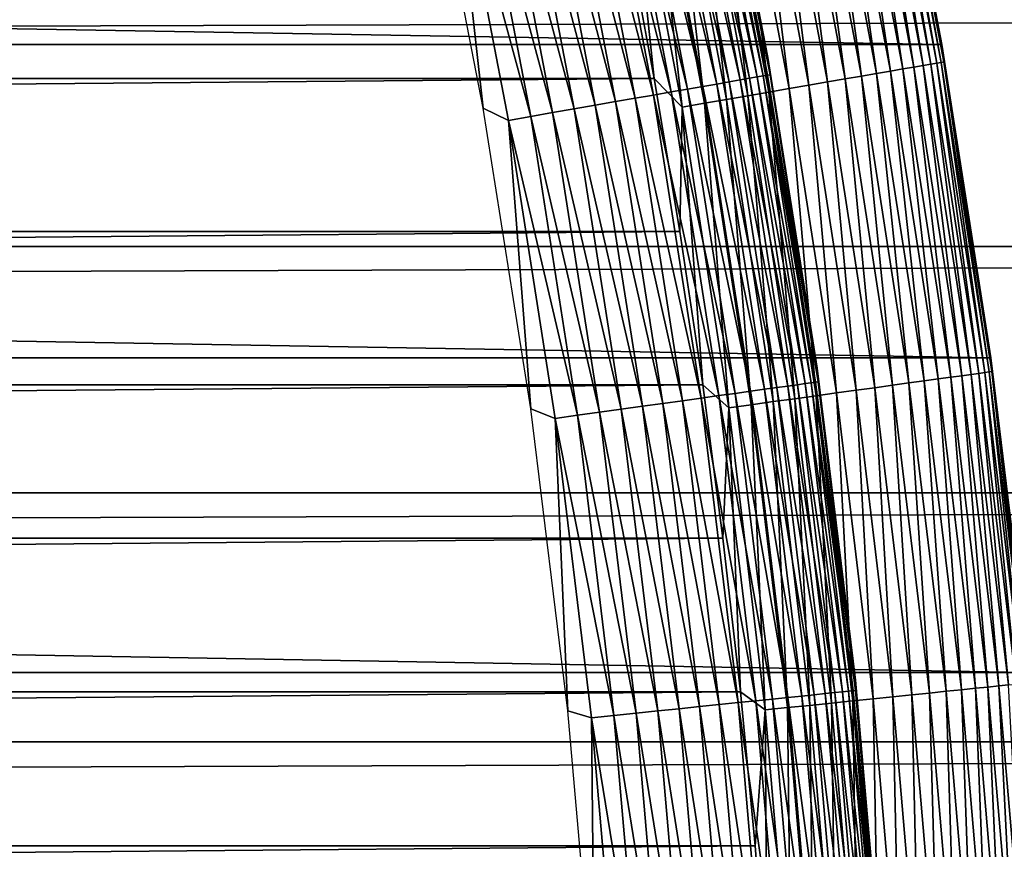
# Model space of a CAD drawing. Header units: millimetres. Extents: x -161 to 161, y -94 to 1149.
# Tile 510 of 656: x 103.09 to 106.49, y -54.88 to -52.01. Entities that reach past the tile are written whole.
import ezdxf

# ---------------------------------------------------------------- set-up
doc = ezdxf.new("R2010")
doc.units = ezdxf.units.MM
doc.header["$LTSCALE"] = 81.481481
for name, color, linetype in [('371', 7, 'CONTINUOUS'), ('376', 7, 'CONTINUOUS'), ('425', 7, 'CONTINUOUS'), ('426', 7, 'CONTINUOUS'), ('427', 7, 'CONTINUOUS'), ('429', 7, 'CONTINUOUS'), ('430', 7, 'CONTINUOUS')]:
    doc.layers.add(name, color=color, linetype=linetype)

msp = doc.modelspace()

# ---------------------------------------------------------------- linework, layer by layer
at = {"layer": '371', "color": 7, "linetype": 'CONTINUOUS', "true_color": 0xffe664}
for points in [[(-129, -51.947, 22.3582), (-129, -52.7946, 22.5541), (129, -51.947, 22.3582), (-129, -51.947, 22.3582)], [(129, -51.947, 22.3582), (-129, -52.7946, 22.5541), (129, -52.7946, 22.5541), (129, -51.947, 22.3582)], [(-129, -52.7946, 22.5541), (-129, -53.6464, 22.7169), (129, -52.7946, 22.5541), (-129, -52.7946, 22.5541)], [(129, -52.7946, 22.5541), (-129, -53.6464, 22.7169), (129, -53.6464, 22.7169), (129, -52.7946, 22.5541)], [(-129, -53.6464, 22.7169), (-129, -54.5077, 22.8478), (129, -53.6464, 22.7169), (-129, -53.6464, 22.7169)], [(129, -53.6464, 22.7169), (-129, -54.5077, 22.8478), (129, -54.5077, 22.8478), (129, -53.6464, 22.7169)], [(-129, -54.5077, 22.8478), (-129, -55.3756, 22.9464), (129, -54.5077, 22.8478), (-129, -54.5077, 22.8478)], [(129, -54.5077, 22.8478), (-129, -55.3756, 22.9464), (129, -55.3756, 22.9464), (129, -54.5077, 22.8478)]]:
    msp.add_3dface(points, dxfattribs=at)
at = {"layer": '376', "color": 7, "linetype": 'CONTINUOUS', "true_color": 0xffe664}
for points in [[(-129, -46.6303, -30.7096), (129, -46.6303, -30.7096), (-129, -68.4697, -30.7096), (-129, -46.6303, -30.7096)], [(-129, -68.4697, -30.7096), (129, -46.6303, -30.7096), (129, -68.4697, -30.7096), (-129, -68.4697, -30.7096)]]:
    msp.add_3dface(points, dxfattribs=at)
at = {"layer": '425', "linetype": 'CONTINUOUS'}
for points in [[(44.8148, -51.6851, -46.2096), (44.7168, -52.2133, -46.2096), (105.1852, -51.6851, -46.2096), (44.8148, -51.6851, -46.2096)], [(105.1852, -51.6851, -46.2096), (44.7168, -52.2133, -46.2096), (105.2832, -52.2133, -46.2096), (105.1852, -51.6851, -46.2096)], [(44.7168, -52.2133, -46.2096), (44.6282, -52.7426, -46.2096), (105.2832, -52.2133, -46.2096), (44.7168, -52.2133, -46.2096)], [(105.2832, -52.2133, -46.2096), (44.6282, -52.7426, -46.2096), (105.3718, -52.7426, -46.2096), (105.2832, -52.2133, -46.2096)], [(44.6282, -52.7426, -46.2096), (44.549, -53.2724, -46.2096), (105.3718, -52.7426, -46.2096), (44.6282, -52.7426, -46.2096)], [(105.3718, -52.7426, -46.2096), (44.549, -53.2724, -46.2096), (105.451, -53.2725, -46.2096), (105.3718, -52.7426, -46.2096)], [(44.549, -53.2724, -46.2096), (44.4792, -53.8028, -46.2096), (105.451, -53.2725, -46.2096), (44.549, -53.2724, -46.2096)], [(105.451, -53.2725, -46.2096), (44.4792, -53.8028, -46.2096), (105.5208, -53.8028, -46.2096), (105.451, -53.2725, -46.2096)], [(44.4792, -53.8028, -46.2096), (44.4186, -54.3344, -46.2096), (105.5208, -53.8028, -46.2096), (44.4792, -53.8028, -46.2096)], [(105.5208, -53.8028, -46.2096), (44.4186, -54.3344, -46.2096), (105.5814, -54.3344, -46.2096), (105.5208, -53.8028, -46.2096)], [(44.4186, -54.3344, -46.2096), (44.3674, -54.8672, -46.2096), (105.5814, -54.3344, -46.2096), (44.4186, -54.3344, -46.2096)], [(105.5814, -54.3344, -46.2096), (44.3674, -54.8672, -46.2096), (105.6326, -54.8672, -46.2096), (105.5814, -54.3344, -46.2096)], [(44.3674, -54.8672, -46.2096), (44.3254, -55.4013, -46.2096), (105.6326, -54.8672, -46.2096), (44.3674, -54.8672, -46.2096)], [(105.6326, -54.8672, -46.2096), (44.3254, -55.4013, -46.2096), (105.6746, -55.4013, -46.2096), (105.6326, -54.8672, -46.2096)]]:
    msp.add_3dface(points, dxfattribs=at)
at = {"layer": '426', "linetype": 'CONTINUOUS'}
for points in [[(43.9286, -51.0207, -66.2096), (106.278, -52.0962, -66.2096), (43.722, -52.0962, -66.2096), (43.9286, -51.0207, -66.2096)], [(106.0714, -51.0207, -66.2096), (106.278, -52.0962, -66.2096), (43.9286, -51.0207, -66.2096), (106.0714, -51.0207, -66.2096)], [(43.722, -52.0962, -66.2096), (106.4477, -53.1797, -66.2096), (43.5523, -53.1797, -66.2096), (43.722, -52.0962, -66.2096)], [(106.278, -52.0962, -66.2096), (106.4477, -53.1797, -66.2096), (43.722, -52.0962, -66.2096), (106.278, -52.0962, -66.2096)], [(43.5523, -53.1797, -66.2096), (106.5799, -54.2678, -66.2096), (43.4201, -54.2678, -66.2096), (43.5523, -53.1797, -66.2096)], [(106.4477, -53.1797, -66.2096), (106.5799, -54.2678, -66.2096), (43.5523, -53.1797, -66.2096), (106.4477, -53.1797, -66.2096)], [(43.4201, -54.2678, -66.2096), (106.6742, -55.3582, -66.2096), (43.3258, -55.3582, -66.2096), (43.4201, -54.2678, -66.2096)], [(106.5799, -54.2678, -66.2096), (106.6742, -55.3582, -66.2096), (43.4201, -54.2678, -66.2096), (106.5799, -54.2678, -66.2096)]]:
    msp.add_3dface(points, dxfattribs=at)
at = {"layer": '427', "linetype": 'CONTINUOUS'}
for points in [[(106.2782, -52.0966, -47.2096), (106.0714, -51.0207, -66.2096), (106.0713, -51.0203, -47.2096), (106.2782, -52.0966, -47.2096)], [(106.278, -52.0962, -66.2096), (106.0714, -51.0207, -66.2096), (106.2782, -52.0966, -47.2096), (106.278, -52.0962, -66.2096)], [(106.4477, -53.1797, -66.2096), (106.278, -52.0962, -66.2096), (106.4478, -53.1795, -47.2096), (106.4477, -53.1797, -66.2096)], [(106.4478, -53.1795, -47.2096), (106.278, -52.0962, -66.2096), (106.2782, -52.0966, -47.2096), (106.4478, -53.1795, -47.2096)], [(106.5799, -54.2676, -47.2096), (106.4477, -53.1797, -66.2096), (106.4478, -53.1795, -47.2096), (106.5799, -54.2676, -47.2096)], [(106.5799, -54.2678, -66.2096), (106.4477, -53.1797, -66.2096), (106.5799, -54.2676, -47.2096), (106.5799, -54.2678, -66.2096)]]:
    msp.add_3dface(points, dxfattribs=at)
at = {"layer": '429', "linetype": 'CONTINUOUS'}
for points in [[(106.2782, -52.0966, -47.2096), (106.0713, -51.0203, -47.2096), (106.083, -51.0909, -47.1325), (106.2782, -52.0966, -47.2096)], [(105.9421, -51.1202, -46.6879), (106.1436, -52.1803, -46.6879), (105.9797, -51.1124, -46.7565), (105.9421, -51.1202, -46.6879)], [(105.9797, -51.1124, -46.7565), (106.1814, -52.1738, -46.7565), (106.0118, -51.1057, -46.8279), (105.9797, -51.1124, -46.7565)], [(105.9797, -51.1124, -46.7565), (106.1436, -52.1803, -46.6879), (106.1814, -52.1738, -46.7565), (105.9797, -51.1124, -46.7565)], [(106.0118, -51.1057, -46.8279), (106.2137, -52.1682, -46.8279), (106.0384, -51.1002, -46.9017), (106.0118, -51.1057, -46.8279)], [(106.0118, -51.1057, -46.8279), (106.1814, -52.1738, -46.7565), (106.2137, -52.1682, -46.8279), (106.0118, -51.1057, -46.8279)], [(106.0384, -51.1002, -46.9017), (106.2405, -52.1636, -46.9017), (106.0592, -51.0958, -46.9773), (106.0384, -51.1002, -46.9017)], [(106.0384, -51.1002, -46.9017), (106.2137, -52.1682, -46.8279), (106.2405, -52.1636, -46.9017), (106.0384, -51.1002, -46.9017)], [(106.0592, -51.0958, -46.9773), (106.2614, -52.16, -46.9773), (106.0741, -51.0927, -47.0544), (106.0592, -51.0958, -46.9773)], [(106.0592, -51.0958, -46.9773), (106.2405, -52.1636, -46.9017), (106.2614, -52.16, -46.9773), (106.0592, -51.0958, -46.9773)], [(106.0741, -51.0927, -47.0544), (106.2764, -52.1574, -47.0544), (106.083, -51.0909, -47.1325), (106.0741, -51.0927, -47.0544)], [(106.0741, -51.0927, -47.0544), (106.2614, -52.16, -46.9773), (106.2764, -52.1574, -47.0544), (106.0741, -51.0927, -47.0544)], [(106.2782, -52.0966, -47.2096), (106.083, -51.0909, -47.1325), (106.2854, -52.1559, -47.1325), (106.2782, -52.0966, -47.2096)], [(106.083, -51.0909, -47.1325), (106.2764, -52.1574, -47.0544), (106.2854, -52.1559, -47.1325), (106.083, -51.0909, -47.1325)], [(105.7432, -51.1615, -46.4496), (105.9434, -52.2148, -46.4496), (105.7996, -51.1498, -46.5029), (105.7432, -51.1615, -46.4496)], [(105.7996, -51.1498, -46.5029), (106.0002, -52.205, -46.5029), (105.8518, -51.1389, -46.5607), (105.7996, -51.1498, -46.5029)], [(105.7996, -51.1498, -46.5029), (105.9434, -52.2148, -46.4496), (106.0002, -52.205, -46.5029), (105.7996, -51.1498, -46.5029)], [(105.8518, -51.1389, -46.5607), (106.0527, -52.196, -46.5607), (105.8994, -51.129, -46.6225), (105.8518, -51.1389, -46.5607)], [(105.8518, -51.1389, -46.5607), (106.0002, -52.205, -46.5029), (106.0527, -52.196, -46.5607), (105.8518, -51.1389, -46.5607)], [(105.8994, -51.129, -46.6225), (106.1006, -52.1877, -46.6225), (105.9421, -51.1202, -46.6879), (105.8994, -51.129, -46.6225)], [(105.8994, -51.129, -46.6225), (106.0527, -52.196, -46.5607), (106.1006, -52.1877, -46.6225), (105.8994, -51.129, -46.6225)], [(105.9421, -51.1202, -46.6879), (106.1006, -52.1877, -46.6225), (106.1436, -52.1803, -46.6879), (105.9421, -51.1202, -46.6879)], [(105.6188, -51.1873, -46.3572), (105.8182, -52.2364, -46.3572), (105.6828, -51.174, -46.4009), (105.6188, -51.1873, -46.3572)], [(105.6828, -51.174, -46.4009), (105.8826, -52.2253, -46.4009), (105.7432, -51.1615, -46.4496), (105.6828, -51.174, -46.4009)], [(105.6828, -51.174, -46.4009), (105.8182, -52.2364, -46.3572), (105.8826, -52.2253, -46.4009), (105.6828, -51.174, -46.4009)], [(105.7432, -51.1615, -46.4496), (105.8826, -52.2253, -46.4009), (105.9434, -52.2148, -46.4496), (105.7432, -51.1615, -46.4496)], [(105.4096, -51.2308, -46.2586), (105.6076, -52.2727, -46.2586), (105.4818, -51.2158, -46.2858), (105.4096, -51.2308, -46.2586)], [(105.4818, -51.2158, -46.2858), (105.6803, -52.2602, -46.2858), (105.5517, -51.2013, -46.3187), (105.4818, -51.2158, -46.2858)], [(105.4818, -51.2158, -46.2858), (105.6076, -52.2727, -46.2586), (105.6803, -52.2602, -46.2858), (105.4818, -51.2158, -46.2858)], [(105.5517, -51.2013, -46.3187), (105.7506, -52.2481, -46.3187), (105.6188, -51.1873, -46.3572), (105.5517, -51.2013, -46.3187)], [(105.5517, -51.2013, -46.3187), (105.6803, -52.2602, -46.2858), (105.7506, -52.2481, -46.3187), (105.5517, -51.2013, -46.3187)], [(105.6188, -51.1873, -46.3572), (105.7506, -52.2481, -46.3187), (105.8182, -52.2364, -46.3572), (105.6188, -51.1873, -46.3572)], [(105.2601, -51.2619, -46.2219), (105.4571, -52.2987, -46.2219), (105.3355, -51.2462, -46.2372), (105.2601, -51.2619, -46.2219)], [(105.3355, -51.2462, -46.2372), (105.5331, -52.2856, -46.2372), (105.4096, -51.2308, -46.2586), (105.3355, -51.2462, -46.2372)], [(105.3355, -51.2462, -46.2372), (105.4571, -52.2987, -46.2219), (105.5331, -52.2856, -46.2372), (105.3355, -51.2462, -46.2372)], [(105.4096, -51.2308, -46.2586), (105.5331, -52.2856, -46.2372), (105.6076, -52.2727, -46.2586), (105.4096, -51.2308, -46.2586)], [(105.1837, -51.2778, -46.2126), (105.3802, -52.3119, -46.2126), (105.2601, -51.2619, -46.2219), (105.1837, -51.2778, -46.2126)], [(105.1852, -51.6851, -46.2096), (105.2832, -52.2133, -46.2096), (105.1837, -51.2778, -46.2126), (105.1852, -51.6851, -46.2096)], [(105.1837, -51.2778, -46.2126), (105.2832, -52.2133, -46.2096), (105.3802, -52.3119, -46.2126), (105.1837, -51.2778, -46.2126)], [(105.2601, -51.2619, -46.2219), (105.3802, -52.3119, -46.2126), (105.4571, -52.2987, -46.2219), (105.2601, -51.2619, -46.2219)], [(106.4478, -53.1795, -47.2096), (106.2782, -52.0966, -47.2096), (106.2854, -52.1559, -47.1325), (106.4478, -53.1795, -47.2096)], [(106.1814, -52.1738, -46.7565), (106.3468, -53.2415, -46.7565), (106.2137, -52.1682, -46.8279), (106.1814, -52.1738, -46.7565)], [(106.2137, -52.1682, -46.8279), (106.3793, -53.237, -46.8279), (106.2405, -52.1636, -46.9017), (106.2137, -52.1682, -46.8279)], [(106.2137, -52.1682, -46.8279), (106.3468, -53.2415, -46.7565), (106.3793, -53.237, -46.8279), (106.2137, -52.1682, -46.8279)], [(106.2405, -52.1636, -46.9017), (106.4062, -53.2333, -46.9017), (106.2614, -52.16, -46.9773), (106.2405, -52.1636, -46.9017)], [(106.2405, -52.1636, -46.9017), (106.3793, -53.237, -46.8279), (106.4062, -53.2333, -46.9017), (106.2405, -52.1636, -46.9017)], [(106.2614, -52.16, -46.9773), (106.4272, -53.2304, -46.9773), (106.2764, -52.1574, -47.0544), (106.2614, -52.16, -46.9773)], [(106.2614, -52.16, -46.9773), (106.4062, -53.2333, -46.9017), (106.4272, -53.2304, -46.9773), (106.2614, -52.16, -46.9773)], [(106.2764, -52.1574, -47.0544), (106.4423, -53.2284, -47.0544), (106.2854, -52.1559, -47.1325), (106.2764, -52.1574, -47.0544)], [(106.2764, -52.1574, -47.0544), (106.4272, -53.2304, -46.9773), (106.4423, -53.2284, -47.0544), (106.2764, -52.1574, -47.0544)], [(106.4478, -53.1795, -47.2096), (106.2854, -52.1559, -47.1325), (106.4513, -53.2271, -47.1325), (106.4478, -53.1795, -47.2096)], [(106.2854, -52.1559, -47.1325), (106.4423, -53.2284, -47.0544), (106.4513, -53.2271, -47.1325), (106.2854, -52.1559, -47.1325)], [(105.9434, -52.2148, -46.4496), (106.1075, -53.2744, -46.4496), (106.0002, -52.205, -46.5029), (105.9434, -52.2148, -46.4496)], [(106.0002, -52.205, -46.5029), (106.1646, -53.2665, -46.5029), (106.0527, -52.196, -46.5607), (106.0002, -52.205, -46.5029)], [(106.0002, -52.205, -46.5029), (106.1075, -53.2744, -46.4496), (106.1646, -53.2665, -46.5029), (106.0002, -52.205, -46.5029)], [(106.0527, -52.196, -46.5607), (106.2174, -53.2593, -46.5607), (106.1006, -52.1877, -46.6225), (106.0527, -52.196, -46.5607)], [(106.0527, -52.196, -46.5607), (106.1646, -53.2665, -46.5029), (106.2174, -53.2593, -46.5607), (106.0527, -52.196, -46.5607)], [(106.1006, -52.1877, -46.6225), (106.2656, -53.2526, -46.6225), (106.1436, -52.1803, -46.6879), (106.1006, -52.1877, -46.6225)], [(106.1006, -52.1877, -46.6225), (106.2174, -53.2593, -46.5607), (106.2656, -53.2526, -46.6225), (106.1006, -52.1877, -46.6225)], [(106.1436, -52.1803, -46.6879), (106.3088, -53.2467, -46.6879), (106.1814, -52.1738, -46.7565), (106.1436, -52.1803, -46.6879)], [(106.1436, -52.1803, -46.6879), (106.2656, -53.2526, -46.6225), (106.3088, -53.2467, -46.6879), (106.1436, -52.1803, -46.6879)], [(106.1814, -52.1738, -46.7565), (106.3088, -53.2467, -46.6879), (106.3468, -53.2415, -46.7565), (106.1814, -52.1738, -46.7565)], [(105.2832, -52.2133, -46.2096), (105.3718, -52.7426, -46.2096), (105.3802, -52.3119, -46.2126), (105.2832, -52.2133, -46.2096)], [(105.7506, -52.2481, -46.3187), (105.9137, -53.301, -46.3187), (105.8182, -52.2364, -46.3572), (105.7506, -52.2481, -46.3187)], [(105.8182, -52.2364, -46.3572), (105.9816, -53.2917, -46.3572), (105.8826, -52.2253, -46.4009), (105.8182, -52.2364, -46.3572)], [(105.8182, -52.2364, -46.3572), (105.9137, -53.301, -46.3187), (105.9816, -53.2917, -46.3572), (105.8182, -52.2364, -46.3572)], [(105.8826, -52.2253, -46.4009), (106.0463, -53.2828, -46.4009), (105.9434, -52.2148, -46.4496), (105.8826, -52.2253, -46.4009)], [(105.8826, -52.2253, -46.4009), (105.9816, -53.2917, -46.3572), (106.0463, -53.2828, -46.4009), (105.8826, -52.2253, -46.4009)], [(105.9434, -52.2148, -46.4496), (106.0463, -53.2828, -46.4009), (106.1075, -53.2744, -46.4496), (105.9434, -52.2148, -46.4496)], [(105.5331, -52.2856, -46.2372), (105.695, -53.3311, -46.2372), (105.6076, -52.2727, -46.2586), (105.5331, -52.2856, -46.2372)], [(105.6076, -52.2727, -46.2586), (105.77, -53.3208, -46.2586), (105.6803, -52.2602, -46.2858), (105.6076, -52.2727, -46.2586)], [(105.6076, -52.2727, -46.2586), (105.695, -53.3311, -46.2372), (105.77, -53.3208, -46.2586), (105.6076, -52.2727, -46.2586)], [(105.6803, -52.2602, -46.2858), (105.843, -53.3107, -46.2858), (105.7506, -52.2481, -46.3187), (105.6803, -52.2602, -46.2858)], [(105.6803, -52.2602, -46.2858), (105.77, -53.3208, -46.2586), (105.843, -53.3107, -46.2858), (105.6803, -52.2602, -46.2858)], [(105.7506, -52.2481, -46.3187), (105.843, -53.3107, -46.2858), (105.9137, -53.301, -46.3187), (105.7506, -52.2481, -46.3187)], [(105.3802, -52.3119, -46.2126), (105.5413, -53.3522, -46.2126), (105.4571, -52.2987, -46.2219), (105.3802, -52.3119, -46.2126)], [(105.4571, -52.2987, -46.2219), (105.6186, -53.3416, -46.2219), (105.5331, -52.2856, -46.2372), (105.4571, -52.2987, -46.2219)], [(105.4571, -52.2987, -46.2219), (105.5413, -53.3522, -46.2126), (105.6186, -53.3416, -46.2219), (105.4571, -52.2987, -46.2219)], [(105.5331, -52.2856, -46.2372), (105.6186, -53.3416, -46.2219), (105.695, -53.3311, -46.2372), (105.5331, -52.2856, -46.2372)], [(105.3718, -52.7426, -46.2096), (105.451, -53.2725, -46.2096), (105.3802, -52.3119, -46.2126), (105.3718, -52.7426, -46.2096)], [(105.3802, -52.3119, -46.2126), (105.451, -53.2725, -46.2096), (105.5413, -53.3522, -46.2126), (105.3802, -52.3119, -46.2126)], [(106.5799, -54.2676, -47.2096), (106.4478, -53.1795, -47.2096), (106.4513, -53.2271, -47.1325), (106.5799, -54.2676, -47.2096)], [(106.4423, -53.2284, -47.0544), (106.5715, -54.3044, -47.0544), (106.4513, -53.2271, -47.1325), (106.4423, -53.2284, -47.0544)], [(106.5799, -54.2676, -47.2096), (106.4513, -53.2271, -47.1325), (106.5806, -54.3034, -47.1325), (106.5799, -54.2676, -47.2096)], [(106.4513, -53.2271, -47.1325), (106.5715, -54.3044, -47.0544), (106.5806, -54.3034, -47.1325), (106.4513, -53.2271, -47.1325)], [(106.1646, -53.2665, -46.5029), (106.2927, -54.333, -46.5029), (106.2174, -53.2593, -46.5607), (106.1646, -53.2665, -46.5029)], [(106.2174, -53.2593, -46.5607), (106.3457, -54.3276, -46.5607), (106.2656, -53.2526, -46.6225), (106.2174, -53.2593, -46.5607)], [(106.2174, -53.2593, -46.5607), (106.2927, -54.333, -46.5029), (106.3457, -54.3276, -46.5607), (106.2174, -53.2593, -46.5607)], [(106.2656, -53.2526, -46.6225), (106.3941, -54.3226, -46.6225), (106.3088, -53.2467, -46.6879), (106.2656, -53.2526, -46.6225)], [(106.2656, -53.2526, -46.6225), (106.3457, -54.3276, -46.5607), (106.3941, -54.3226, -46.6225), (106.2656, -53.2526, -46.6225)], [(106.3088, -53.2467, -46.6879), (106.4374, -54.3181, -46.6879), (106.3468, -53.2415, -46.7565), (106.3088, -53.2467, -46.6879)], [(106.3088, -53.2467, -46.6879), (106.3941, -54.3226, -46.6225), (106.4374, -54.3181, -46.6879), (106.3088, -53.2467, -46.6879)], [(106.3468, -53.2415, -46.7565), (106.4756, -54.3142, -46.7565), (106.3793, -53.237, -46.8279), (106.3468, -53.2415, -46.7565)], [(106.3468, -53.2415, -46.7565), (106.4374, -54.3181, -46.6879), (106.4756, -54.3142, -46.7565), (106.3468, -53.2415, -46.7565)], [(106.3793, -53.237, -46.8279), (106.5082, -54.3109, -46.8279), (106.4062, -53.2333, -46.9017), (106.3793, -53.237, -46.8279)], [(106.3793, -53.237, -46.8279), (106.4756, -54.3142, -46.7565), (106.5082, -54.3109, -46.8279), (106.3793, -53.237, -46.8279)], [(106.4062, -53.2333, -46.9017), (106.5352, -54.3081, -46.9017), (106.4272, -53.2304, -46.9773), (106.4062, -53.2333, -46.9017)], [(106.4062, -53.2333, -46.9017), (106.5082, -54.3109, -46.8279), (106.5352, -54.3081, -46.9017), (106.4062, -53.2333, -46.9017)], [(106.4272, -53.2304, -46.9773), (106.5563, -54.3059, -46.9773), (106.4423, -53.2284, -47.0544), (106.4272, -53.2304, -46.9773)], [(106.4272, -53.2304, -46.9773), (106.5352, -54.3081, -46.9017), (106.5563, -54.3059, -46.9773), (106.4272, -53.2304, -46.9773)], [(106.4423, -53.2284, -47.0544), (106.5563, -54.3059, -46.9773), (106.5715, -54.3044, -47.0544), (106.4423, -53.2284, -47.0544)], [(105.451, -53.2725, -46.2096), (105.5208, -53.8028, -46.2096), (105.5413, -53.3522, -46.2126), (105.451, -53.2725, -46.2096)], [(105.9137, -53.301, -46.3187), (106.0407, -54.3589, -46.3187), (105.9816, -53.2917, -46.3572), (105.9137, -53.301, -46.3187)], [(105.9816, -53.2917, -46.3572), (106.1089, -54.3519, -46.3572), (106.0463, -53.2828, -46.4009), (105.9816, -53.2917, -46.3572)], [(105.9816, -53.2917, -46.3572), (106.0407, -54.3589, -46.3187), (106.1089, -54.3519, -46.3572), (105.9816, -53.2917, -46.3572)], [(106.0463, -53.2828, -46.4009), (106.1739, -54.3452, -46.4009), (106.1075, -53.2744, -46.4496), (106.0463, -53.2828, -46.4009)], [(106.0463, -53.2828, -46.4009), (106.1089, -54.3519, -46.3572), (106.1739, -54.3452, -46.4009), (106.0463, -53.2828, -46.4009)], [(106.1075, -53.2744, -46.4496), (106.2353, -54.3389, -46.4496), (106.1646, -53.2665, -46.5029), (106.1075, -53.2744, -46.4496)], [(106.1075, -53.2744, -46.4496), (106.1739, -54.3452, -46.4009), (106.2353, -54.3389, -46.4496), (106.1075, -53.2744, -46.4496)], [(106.1646, -53.2665, -46.5029), (106.2353, -54.3389, -46.4496), (106.2927, -54.333, -46.5029), (106.1646, -53.2665, -46.5029)], [(105.695, -53.3311, -46.2372), (105.8212, -54.3815, -46.2372), (105.77, -53.3208, -46.2586), (105.695, -53.3311, -46.2372)], [(105.77, -53.3208, -46.2586), (105.8964, -54.3738, -46.2586), (105.843, -53.3107, -46.2858), (105.77, -53.3208, -46.2586)], [(105.77, -53.3208, -46.2586), (105.8212, -54.3815, -46.2372), (105.8964, -54.3738, -46.2586), (105.77, -53.3208, -46.2586)], [(105.843, -53.3107, -46.2858), (105.9698, -54.3662, -46.2858), (105.9137, -53.301, -46.3187), (105.843, -53.3107, -46.2858)], [(105.843, -53.3107, -46.2858), (105.8964, -54.3738, -46.2586), (105.9698, -54.3662, -46.2858), (105.843, -53.3107, -46.2858)], [(105.9137, -53.301, -46.3187), (105.9698, -54.3662, -46.2858), (106.0407, -54.3589, -46.3187), (105.9137, -53.301, -46.3187)], [(105.5208, -53.8028, -46.2096), (105.5814, -54.3344, -46.2096), (105.5413, -53.3522, -46.2126), (105.5208, -53.8028, -46.2096)], [(105.5413, -53.3522, -46.2126), (105.6668, -54.3974, -46.2126), (105.6186, -53.3416, -46.2219), (105.5413, -53.3522, -46.2126)], [(105.5413, -53.3522, -46.2126), (105.5814, -54.3344, -46.2096), (105.6668, -54.3974, -46.2126), (105.5413, -53.3522, -46.2126)], [(105.6186, -53.3416, -46.2219), (105.7445, -54.3894, -46.2219), (105.695, -53.3311, -46.2372), (105.6186, -53.3416, -46.2219)], [(105.6186, -53.3416, -46.2219), (105.6668, -54.3974, -46.2126), (105.7445, -54.3894, -46.2219), (105.6186, -53.3416, -46.2219)], [(105.695, -53.3311, -46.2372), (105.7445, -54.3894, -46.2219), (105.8212, -54.3815, -46.2372), (105.695, -53.3311, -46.2372)], [(106.4374, -54.3181, -46.6879), (106.5295, -55.3933, -46.6879), (106.4756, -54.3142, -46.7565), (106.4374, -54.3181, -46.6879)], [(106.4756, -54.3142, -46.7565), (106.5677, -55.3907, -46.7565), (106.5082, -54.3109, -46.8279), (106.4756, -54.3142, -46.7565)], [(106.4756, -54.3142, -46.7565), (106.5295, -55.3933, -46.6879), (106.5677, -55.3907, -46.7565), (106.4756, -54.3142, -46.7565)], [(105.5814, -54.3344, -46.2096), (105.6326, -54.8672, -46.2096), (105.6668, -54.3974, -46.2126), (105.5814, -54.3344, -46.2096)], [(106.0407, -54.3589, -46.3187), (106.1316, -55.4205, -46.3187), (106.1089, -54.3519, -46.3572), (106.0407, -54.3589, -46.3187)], [(106.1089, -54.3519, -46.3572), (106.2, -55.4159, -46.3572), (106.1739, -54.3452, -46.4009), (106.1089, -54.3519, -46.3572)], [(106.1089, -54.3519, -46.3572), (106.1316, -55.4205, -46.3187), (106.2, -55.4159, -46.3572), (106.1089, -54.3519, -46.3572)], [(106.1739, -54.3452, -46.4009), (106.2652, -55.4114, -46.4009), (106.2353, -54.3389, -46.4496), (106.1739, -54.3452, -46.4009)], [(106.1739, -54.3452, -46.4009), (106.2, -55.4159, -46.3572), (106.2652, -55.4114, -46.4009), (106.1739, -54.3452, -46.4009)], [(106.2353, -54.3389, -46.4496), (106.3267, -55.4072, -46.4496), (106.2927, -54.333, -46.5029), (106.2353, -54.3389, -46.4496)], [(106.2353, -54.3389, -46.4496), (106.2652, -55.4114, -46.4009), (106.3267, -55.4072, -46.4496), (106.2353, -54.3389, -46.4496)], [(106.2927, -54.333, -46.5029), (106.3843, -55.4033, -46.5029), (106.3457, -54.3276, -46.5607), (106.2927, -54.333, -46.5029)], [(106.2927, -54.333, -46.5029), (106.3267, -55.4072, -46.4496), (106.3843, -55.4033, -46.5029), (106.2927, -54.333, -46.5029)], [(106.3457, -54.3276, -46.5607), (106.4375, -55.3996, -46.5607), (106.3941, -54.3226, -46.6225), (106.3457, -54.3276, -46.5607)], [(106.3457, -54.3276, -46.5607), (106.3843, -55.4033, -46.5029), (106.4375, -55.3996, -46.5607), (106.3457, -54.3276, -46.5607)], [(106.3941, -54.3226, -46.6225), (106.486, -55.3963, -46.6225), (106.4374, -54.3181, -46.6879), (106.3941, -54.3226, -46.6225)], [(106.3941, -54.3226, -46.6225), (106.4375, -55.3996, -46.5607), (106.486, -55.3963, -46.6225), (106.3941, -54.3226, -46.6225)], [(106.4374, -54.3181, -46.6879), (106.486, -55.3963, -46.6225), (106.5295, -55.3933, -46.6879), (106.4374, -54.3181, -46.6879)], [(105.7445, -54.3894, -46.2219), (105.8345, -55.4409, -46.2219), (105.8212, -54.3815, -46.2372), (105.7445, -54.3894, -46.2219)], [(105.8212, -54.3815, -46.2372), (105.9114, -55.4356, -46.2372), (105.8964, -54.3738, -46.2586), (105.8212, -54.3815, -46.2372)], [(105.8212, -54.3815, -46.2372), (105.8345, -55.4409, -46.2219), (105.9114, -55.4356, -46.2372), (105.8212, -54.3815, -46.2372)], [(105.8964, -54.3738, -46.2586), (105.9868, -55.4304, -46.2586), (105.9698, -54.3662, -46.2858), (105.8964, -54.3738, -46.2586)], [(105.8964, -54.3738, -46.2586), (105.9114, -55.4356, -46.2372), (105.9868, -55.4304, -46.2586), (105.8964, -54.3738, -46.2586)], [(105.9698, -54.3662, -46.2858), (106.0604, -55.4254, -46.2858), (106.0407, -54.3589, -46.3187), (105.9698, -54.3662, -46.2858)], [(105.9698, -54.3662, -46.2858), (105.9868, -55.4304, -46.2586), (106.0604, -55.4254, -46.2858), (105.9698, -54.3662, -46.2858)], [(106.0407, -54.3589, -46.3187), (106.0604, -55.4254, -46.2858), (106.1316, -55.4205, -46.3187), (106.0407, -54.3589, -46.3187)], [(105.6326, -54.8672, -46.2096), (105.6746, -55.4013, -46.2096), (105.6668, -54.3974, -46.2126), (105.6326, -54.8672, -46.2096)], [(105.6668, -54.3974, -46.2126), (105.7566, -55.4462, -46.2126), (105.7445, -54.3894, -46.2219), (105.6668, -54.3974, -46.2126)], [(105.6668, -54.3974, -46.2126), (105.6746, -55.4013, -46.2096), (105.7566, -55.4462, -46.2126), (105.6668, -54.3974, -46.2126)], [(105.7445, -54.3894, -46.2219), (105.7566, -55.4462, -46.2126), (105.8345, -55.4409, -46.2219), (105.7445, -54.3894, -46.2219)]]:
    msp.add_3dface(points, dxfattribs=at)
at = {"layer": '430', "color": 7, "linetype": 'CONTINUOUS', "true_color": 0xaaaaaa}
for points in [[(105.6768, -52.1409, -47.8096), (105.4812, -51.1443, -47.7325), (105.4693, -51.0735, -47.8096), (105.6768, -52.1409, -47.8096)], [(105.4574, -51.1493, -47.5773), (105.6601, -52.2044, -47.5773), (105.4366, -51.1537, -47.5017), (105.4574, -51.1493, -47.5773)], [(105.4723, -51.1462, -47.6544), (105.6752, -52.2018, -47.6544), (105.4574, -51.1493, -47.5773), (105.4723, -51.1462, -47.6544)], [(105.4574, -51.1493, -47.5773), (105.6752, -52.2018, -47.6544), (105.6601, -52.2044, -47.5773), (105.4574, -51.1493, -47.5773)], [(105.4812, -51.1443, -47.7325), (105.6842, -52.2002, -47.7325), (105.4723, -51.1462, -47.6544), (105.4812, -51.1443, -47.7325)], [(105.4723, -51.1462, -47.6544), (105.6842, -52.2002, -47.7325), (105.6752, -52.2018, -47.6544), (105.4723, -51.1462, -47.6544)], [(105.6842, -52.2002, -47.7325), (105.4812, -51.1443, -47.7325), (105.6768, -52.1409, -47.8096), (105.6842, -52.2002, -47.7325)], [(105.2977, -51.1829, -47.2225), (105.4994, -52.2324, -47.2225), (105.2501, -51.1929, -47.1607), (105.2977, -51.1829, -47.2225)], [(105.3404, -51.1739, -47.2879), (105.5424, -52.2249, -47.2879), (105.2977, -51.1829, -47.2225), (105.3404, -51.1739, -47.2879)], [(105.2977, -51.1829, -47.2225), (105.5424, -52.2249, -47.2879), (105.4994, -52.2324, -47.2225), (105.2977, -51.1829, -47.2225)], [(105.3779, -51.166, -47.3565), (105.5802, -52.2183, -47.3565), (105.3404, -51.1739, -47.2879), (105.3779, -51.166, -47.3565)], [(105.3404, -51.1739, -47.2879), (105.5802, -52.2183, -47.3565), (105.5424, -52.2249, -47.2879), (105.3404, -51.1739, -47.2879)], [(105.41, -51.1593, -47.4279), (105.6125, -52.2127, -47.4279), (105.3779, -51.166, -47.3565), (105.41, -51.1593, -47.4279)], [(105.3779, -51.166, -47.3565), (105.6125, -52.2127, -47.4279), (105.5802, -52.2183, -47.3565), (105.3779, -51.166, -47.3565)], [(105.4366, -51.1537, -47.5017), (105.6392, -52.208, -47.5017), (105.41, -51.1593, -47.4279), (105.4366, -51.1537, -47.5017)], [(105.41, -51.1593, -47.4279), (105.6392, -52.208, -47.5017), (105.6125, -52.2127, -47.4279), (105.41, -51.1593, -47.4279)], [(105.4366, -51.1537, -47.5017), (105.6601, -52.2044, -47.5773), (105.6392, -52.208, -47.5017), (105.4366, -51.1537, -47.5017)], [(105.1415, -51.2157, -47.0496), (105.3422, -52.2598, -47.0496), (105.0812, -51.2284, -47.0009), (105.1415, -51.2157, -47.0496)], [(105.198, -51.2038, -47.1029), (105.399, -52.2499, -47.1029), (105.1415, -51.2157, -47.0496), (105.198, -51.2038, -47.1029)], [(105.1415, -51.2157, -47.0496), (105.399, -52.2499, -47.1029), (105.3422, -52.2598, -47.0496), (105.1415, -51.2157, -47.0496)], [(105.2501, -51.1929, -47.1607), (105.4515, -52.2408, -47.1607), (105.198, -51.2038, -47.1029), (105.2501, -51.1929, -47.1607)], [(105.198, -51.2038, -47.1029), (105.4515, -52.2408, -47.1607), (105.399, -52.2499, -47.1029), (105.198, -51.2038, -47.1029)], [(105.2501, -51.1929, -47.1607), (105.4994, -52.2324, -47.2225), (105.4515, -52.2408, -47.1607), (105.2501, -51.1929, -47.1607)], [(105.0172, -51.2418, -46.9572), (105.2171, -52.2817, -46.9572), (104.9501, -51.2559, -46.9187), (105.0172, -51.2418, -46.9572)], [(105.0812, -51.2284, -47.0009), (105.2814, -52.2704, -47.0009), (105.0172, -51.2418, -46.9572), (105.0812, -51.2284, -47.0009)], [(105.0172, -51.2418, -46.9572), (105.2814, -52.2704, -47.0009), (105.2171, -52.2817, -46.9572), (105.0172, -51.2418, -46.9572)], [(105.0812, -51.2284, -47.0009), (105.3422, -52.2598, -47.0496), (105.2814, -52.2704, -47.0009), (105.0812, -51.2284, -47.0009)], [(104.4915, -51.2833, -46.8096), (104.5823, -51.3332, -46.8126), (104.6923, -52.3164, -46.8096), (104.4915, -51.2833, -46.8096)], [(104.8081, -51.2858, -46.8586), (105.0066, -52.3183, -46.8586), (104.7341, -51.3013, -46.8372), (104.8081, -51.2858, -46.8586)], [(104.8803, -51.2706, -46.8858), (105.0792, -52.3057, -46.8858), (104.8081, -51.2858, -46.8586), (104.8803, -51.2706, -46.8858)], [(104.8081, -51.2858, -46.8586), (105.0792, -52.3057, -46.8858), (105.0066, -52.3183, -46.8586), (104.8081, -51.2858, -46.8586)], [(104.9501, -51.2559, -46.9187), (105.1495, -52.2934, -46.9187), (104.8803, -51.2706, -46.8858), (104.9501, -51.2559, -46.9187)], [(104.8803, -51.2706, -46.8858), (105.1495, -52.2934, -46.9187), (105.0792, -52.3057, -46.8858), (104.8803, -51.2706, -46.8858)], [(104.9501, -51.2559, -46.9187), (105.2171, -52.2817, -46.9572), (105.1495, -52.2934, -46.9187), (104.9501, -51.2559, -46.9187)], [(104.6587, -51.3172, -46.8219), (104.8561, -52.3446, -46.8219), (104.5823, -51.3332, -46.8126), (104.6587, -51.3172, -46.8219)], [(104.7341, -51.3013, -46.8372), (104.9321, -52.3313, -46.8372), (104.6587, -51.3172, -46.8219), (104.7341, -51.3013, -46.8372)], [(104.6587, -51.3172, -46.8219), (104.9321, -52.3313, -46.8372), (104.8561, -52.3446, -46.8219), (104.6587, -51.3172, -46.8219)], [(104.7341, -51.3013, -46.8372), (105.0066, -52.3183, -46.8586), (104.9321, -52.3313, -46.8372), (104.7341, -51.3013, -46.8372)], [(104.5823, -51.3332, -46.8126), (104.8561, -52.3446, -46.8219), (104.7792, -52.358, -46.8126), (104.5823, -51.3332, -46.8126)], [(104.5823, -51.3332, -46.8126), (104.7792, -52.358, -46.8126), (104.6923, -52.3164, -46.8096), (104.5823, -51.3332, -46.8126)], [(105.8469, -53.2148, -47.8096), (105.6842, -52.2002, -47.7325), (105.6768, -52.1409, -47.8096), (105.8469, -53.2148, -47.8096)], [(105.6601, -52.2044, -47.5773), (105.8264, -53.2659, -47.5773), (105.6392, -52.208, -47.5017), (105.6601, -52.2044, -47.5773)], [(105.6752, -52.2018, -47.6544), (105.8415, -53.2638, -47.6544), (105.6601, -52.2044, -47.5773), (105.6752, -52.2018, -47.6544)], [(105.6601, -52.2044, -47.5773), (105.8415, -53.2638, -47.6544), (105.8264, -53.2659, -47.5773), (105.6601, -52.2044, -47.5773)], [(105.6842, -52.2002, -47.7325), (105.8505, -53.2625, -47.7325), (105.6752, -52.2018, -47.6544), (105.6842, -52.2002, -47.7325)], [(105.6752, -52.2018, -47.6544), (105.8505, -53.2625, -47.7325), (105.8415, -53.2638, -47.6544), (105.6752, -52.2018, -47.6544)], [(105.8505, -53.2625, -47.7325), (105.6842, -52.2002, -47.7325), (105.8469, -53.2148, -47.8096), (105.8505, -53.2625, -47.7325)], [(105.4994, -52.2324, -47.2225), (105.6648, -53.2883, -47.2225), (105.4515, -52.2408, -47.1607), (105.4994, -52.2324, -47.2225)], [(105.5424, -52.2249, -47.2879), (105.708, -53.2823, -47.2879), (105.4994, -52.2324, -47.2225), (105.5424, -52.2249, -47.2879)], [(105.4994, -52.2324, -47.2225), (105.708, -53.2823, -47.2879), (105.6648, -53.2883, -47.2225), (105.4994, -52.2324, -47.2225)], [(105.5802, -52.2183, -47.3565), (105.746, -53.277, -47.3565), (105.5424, -52.2249, -47.2879), (105.5802, -52.2183, -47.3565)], [(105.5424, -52.2249, -47.2879), (105.746, -53.277, -47.3565), (105.708, -53.2823, -47.2879), (105.5424, -52.2249, -47.2879)], [(105.6125, -52.2127, -47.4279), (105.7785, -53.2725, -47.4279), (105.5802, -52.2183, -47.3565), (105.6125, -52.2127, -47.4279)], [(105.5802, -52.2183, -47.3565), (105.7785, -53.2725, -47.4279), (105.746, -53.277, -47.3565), (105.5802, -52.2183, -47.3565)], [(105.6392, -52.208, -47.5017), (105.8053, -53.2688, -47.5017), (105.6125, -52.2127, -47.4279), (105.6392, -52.208, -47.5017)], [(105.6125, -52.2127, -47.4279), (105.8053, -53.2688, -47.5017), (105.7785, -53.2725, -47.4279), (105.6125, -52.2127, -47.4279)], [(105.6392, -52.208, -47.5017), (105.8264, -53.2659, -47.5773), (105.8053, -53.2688, -47.5017), (105.6392, -52.208, -47.5017)], [(105.2814, -52.2704, -47.0009), (105.4456, -53.3188, -47.0009), (105.2171, -52.2817, -46.9572), (105.2814, -52.2704, -47.0009)], [(105.3422, -52.2598, -47.0496), (105.5067, -53.3103, -47.0496), (105.2814, -52.2704, -47.0009), (105.3422, -52.2598, -47.0496)], [(105.2814, -52.2704, -47.0009), (105.5067, -53.3103, -47.0496), (105.4456, -53.3188, -47.0009), (105.2814, -52.2704, -47.0009)], [(105.399, -52.2499, -47.1029), (105.5639, -53.3023, -47.1029), (105.3422, -52.2598, -47.0496), (105.399, -52.2499, -47.1029)], [(105.3422, -52.2598, -47.0496), (105.5639, -53.3023, -47.1029), (105.5067, -53.3103, -47.0496), (105.3422, -52.2598, -47.0496)], [(105.4515, -52.2408, -47.1607), (105.6167, -53.295, -47.1607), (105.399, -52.2499, -47.1029), (105.4515, -52.2408, -47.1607)], [(105.399, -52.2499, -47.1029), (105.6167, -53.295, -47.1607), (105.5639, -53.3023, -47.1029), (105.399, -52.2499, -47.1029)], [(105.4515, -52.2408, -47.1607), (105.6648, -53.2883, -47.2225), (105.6167, -53.295, -47.1607), (105.4515, -52.2408, -47.1607)], [(105.0792, -52.3057, -46.8858), (105.2423, -53.347, -46.8858), (105.0066, -52.3183, -46.8586), (105.0792, -52.3057, -46.8858)], [(105.1495, -52.2934, -46.9187), (105.313, -53.3372, -46.9187), (105.0792, -52.3057, -46.8858), (105.1495, -52.2934, -46.9187)], [(105.0792, -52.3057, -46.8858), (105.313, -53.3372, -46.9187), (105.2423, -53.347, -46.8858), (105.0792, -52.3057, -46.8858)], [(105.2171, -52.2817, -46.9572), (105.3809, -53.3278, -46.9572), (105.1495, -52.2934, -46.9187), (105.2171, -52.2817, -46.9572)], [(105.1495, -52.2934, -46.9187), (105.3809, -53.3278, -46.9572), (105.313, -53.3372, -46.9187), (105.1495, -52.2934, -46.9187)], [(105.2171, -52.2817, -46.9572), (105.4456, -53.3188, -47.0009), (105.3809, -53.3278, -46.9572), (105.2171, -52.2817, -46.9572)], [(104.6923, -52.3164, -46.8096), (104.7792, -52.358, -46.8126), (104.8568, -53.3558, -46.8096), (104.6923, -52.3164, -46.8096)], [(104.9321, -52.3313, -46.8372), (105.0944, -53.3676, -46.8372), (104.8561, -52.3446, -46.8219), (104.9321, -52.3313, -46.8372)], [(105.0066, -52.3183, -46.8586), (105.1693, -53.3572, -46.8586), (104.9321, -52.3313, -46.8372), (105.0066, -52.3183, -46.8586)], [(104.9321, -52.3313, -46.8372), (105.1693, -53.3572, -46.8586), (105.0944, -53.3676, -46.8372), (104.9321, -52.3313, -46.8372)], [(105.0066, -52.3183, -46.8586), (105.2423, -53.347, -46.8858), (105.1693, -53.3572, -46.8586), (105.0066, -52.3183, -46.8586)], [(104.8561, -52.3446, -46.8219), (105.018, -53.3782, -46.8219), (104.7792, -52.358, -46.8126), (104.8561, -52.3446, -46.8219)], [(104.7792, -52.358, -46.8126), (105.018, -53.3782, -46.8219), (104.9407, -53.3889, -46.8126), (104.7792, -52.358, -46.8126)], [(104.7792, -52.358, -46.8126), (104.9407, -53.3889, -46.8126), (104.8568, -53.3558, -46.8096), (104.7792, -52.358, -46.8126)], [(104.8561, -52.3446, -46.8219), (105.0944, -53.3676, -46.8372), (105.018, -53.3782, -46.8219), (104.8561, -52.3446, -46.8219)], [(105.9794, -54.2939, -47.8096), (105.8505, -53.2625, -47.7325), (105.8469, -53.2148, -47.8096), (105.9794, -54.2939, -47.8096)], [(105.6167, -53.295, -47.1607), (105.7453, -54.3543, -47.1607), (105.5639, -53.3023, -47.1029), (105.6167, -53.295, -47.1607)], [(105.6648, -53.2883, -47.2225), (105.7936, -54.3493, -47.2225), (105.6167, -53.295, -47.1607), (105.6648, -53.2883, -47.2225)], [(105.6167, -53.295, -47.1607), (105.7936, -54.3493, -47.2225), (105.7453, -54.3543, -47.1607), (105.6167, -53.295, -47.1607)], [(105.708, -53.2823, -47.2879), (105.837, -54.3448, -47.2879), (105.6648, -53.2883, -47.2225), (105.708, -53.2823, -47.2879)], [(105.6648, -53.2883, -47.2225), (105.837, -54.3448, -47.2879), (105.7936, -54.3493, -47.2225), (105.6648, -53.2883, -47.2225)], [(105.746, -53.277, -47.3565), (105.8751, -54.3408, -47.3565), (105.708, -53.2823, -47.2879), (105.746, -53.277, -47.3565)], [(105.708, -53.2823, -47.2879), (105.8751, -54.3408, -47.3565), (105.837, -54.3448, -47.2879), (105.708, -53.2823, -47.2879)], [(105.7785, -53.2725, -47.4279), (105.9078, -54.3374, -47.4279), (105.746, -53.277, -47.3565), (105.7785, -53.2725, -47.4279)], [(105.746, -53.277, -47.3565), (105.9078, -54.3374, -47.4279), (105.8751, -54.3408, -47.3565), (105.746, -53.277, -47.3565)], [(105.8053, -53.2688, -47.5017), (105.9348, -54.3346, -47.5017), (105.7785, -53.2725, -47.4279), (105.8053, -53.2688, -47.5017)], [(105.7785, -53.2725, -47.4279), (105.9348, -54.3346, -47.5017), (105.9078, -54.3374, -47.4279), (105.7785, -53.2725, -47.4279)], [(105.8264, -53.2659, -47.5773), (105.9559, -54.3324, -47.5773), (105.8053, -53.2688, -47.5017), (105.8264, -53.2659, -47.5773)], [(105.8053, -53.2688, -47.5017), (105.9559, -54.3324, -47.5773), (105.9348, -54.3346, -47.5017), (105.8053, -53.2688, -47.5017)], [(105.8415, -53.2638, -47.6544), (105.971, -54.3308, -47.6544), (105.8264, -53.2659, -47.5773), (105.8415, -53.2638, -47.6544)], [(105.8264, -53.2659, -47.5773), (105.971, -54.3308, -47.6544), (105.9559, -54.3324, -47.5773), (105.8264, -53.2659, -47.5773)], [(105.8505, -53.2625, -47.7325), (105.9801, -54.3299, -47.7325), (105.8415, -53.2638, -47.6544), (105.8505, -53.2625, -47.7325)], [(105.8415, -53.2638, -47.6544), (105.9801, -54.3299, -47.7325), (105.971, -54.3308, -47.6544), (105.8415, -53.2638, -47.6544)], [(105.9801, -54.3299, -47.7325), (105.8505, -53.2625, -47.7325), (105.9794, -54.2939, -47.8096), (105.9801, -54.3299, -47.7325)], [(105.3809, -53.3278, -46.9572), (105.5085, -54.3789, -46.9572), (105.313, -53.3372, -46.9187), (105.3809, -53.3278, -46.9572)], [(105.4456, -53.3188, -47.0009), (105.5735, -54.3722, -47.0009), (105.3809, -53.3278, -46.9572), (105.4456, -53.3188, -47.0009)], [(105.3809, -53.3278, -46.9572), (105.5735, -54.3722, -47.0009), (105.5085, -54.3789, -46.9572), (105.3809, -53.3278, -46.9572)], [(105.5067, -53.3103, -47.0496), (105.6349, -54.3658, -47.0496), (105.4456, -53.3188, -47.0009), (105.5067, -53.3103, -47.0496)], [(105.4456, -53.3188, -47.0009), (105.6349, -54.3658, -47.0496), (105.5735, -54.3722, -47.0009), (105.4456, -53.3188, -47.0009)], [(105.5639, -53.3023, -47.1029), (105.6923, -54.3598, -47.1029), (105.5067, -53.3103, -47.0496), (105.5639, -53.3023, -47.1029)], [(105.5067, -53.3103, -47.0496), (105.6923, -54.3598, -47.1029), (105.6349, -54.3658, -47.0496), (105.5067, -53.3103, -47.0496)], [(105.5639, -53.3023, -47.1029), (105.7453, -54.3543, -47.1607), (105.6923, -54.3598, -47.1029), (105.5639, -53.3023, -47.1029)], [(104.8568, -53.3558, -46.8096), (104.9407, -53.3889, -46.8126), (104.985, -54.4001, -46.8096), (104.8568, -53.3558, -46.8096)], [(105.1693, -53.3572, -46.8586), (105.296, -54.401, -46.8586), (105.0944, -53.3676, -46.8372), (105.1693, -53.3572, -46.8586)], [(105.2423, -53.347, -46.8858), (105.3694, -54.3934, -46.8858), (105.1693, -53.3572, -46.8586), (105.2423, -53.347, -46.8858)], [(105.1693, -53.3572, -46.8586), (105.3694, -54.3934, -46.8858), (105.296, -54.401, -46.8586), (105.1693, -53.3572, -46.8586)], [(105.313, -53.3372, -46.9187), (105.4403, -54.386, -46.9187), (105.2423, -53.347, -46.8858), (105.313, -53.3372, -46.9187)], [(105.2423, -53.347, -46.8858), (105.4403, -54.386, -46.9187), (105.3694, -54.3934, -46.8858), (105.2423, -53.347, -46.8858)], [(105.313, -53.3372, -46.9187), (105.5085, -54.3789, -46.9572), (105.4403, -54.386, -46.9187), (105.313, -53.3372, -46.9187)], [(105.018, -53.3782, -46.8219), (105.1441, -54.4168, -46.8219), (104.9407, -53.3889, -46.8126), (105.018, -53.3782, -46.8219)], [(104.9407, -53.3889, -46.8126), (105.1441, -54.4168, -46.8219), (105.0665, -54.4249, -46.8126), (104.9407, -53.3889, -46.8126)], [(104.9407, -53.3889, -46.8126), (105.0665, -54.4249, -46.8126), (104.985, -54.4001, -46.8096), (104.9407, -53.3889, -46.8126)], [(105.0944, -53.3676, -46.8372), (105.2208, -54.4088, -46.8372), (105.018, -53.3782, -46.8219), (105.0944, -53.3676, -46.8372)], [(105.018, -53.3782, -46.8219), (105.2208, -54.4088, -46.8372), (105.1441, -54.4168, -46.8219), (105.018, -53.3782, -46.8219)], [(105.0944, -53.3676, -46.8372), (105.296, -54.401, -46.8586), (105.2208, -54.4088, -46.8372), (105.0944, -53.3676, -46.8372)], [(106.0741, -55.3771, -47.8096), (105.9801, -54.3299, -47.7325), (105.9794, -54.2939, -47.8096), (106.0741, -55.3771, -47.8096)], [(105.7936, -54.3493, -47.2225), (105.8858, -55.4141, -47.2225), (105.7453, -54.3543, -47.1607), (105.7936, -54.3493, -47.2225)], [(105.837, -54.3448, -47.2879), (105.9293, -55.4111, -47.2879), (105.7936, -54.3493, -47.2225), (105.837, -54.3448, -47.2879)], [(105.7936, -54.3493, -47.2225), (105.9293, -55.4111, -47.2879), (105.8858, -55.4141, -47.2225), (105.7936, -54.3493, -47.2225)], [(105.8751, -54.3408, -47.3565), (105.9675, -55.4084, -47.3565), (105.837, -54.3448, -47.2879), (105.8751, -54.3408, -47.3565)], [(105.837, -54.3448, -47.2879), (105.9675, -55.4084, -47.3565), (105.9293, -55.4111, -47.2879), (105.837, -54.3448, -47.2879)], [(105.9078, -54.3374, -47.4279), (106.0003, -55.4061, -47.4279), (105.8751, -54.3408, -47.3565), (105.9078, -54.3374, -47.4279)], [(105.8751, -54.3408, -47.3565), (106.0003, -55.4061, -47.4279), (105.9675, -55.4084, -47.3565), (105.8751, -54.3408, -47.3565)], [(105.9348, -54.3346, -47.5017), (106.0273, -55.4043, -47.5017), (105.9078, -54.3374, -47.4279), (105.9348, -54.3346, -47.5017)], [(105.9078, -54.3374, -47.4279), (106.0273, -55.4043, -47.5017), (106.0003, -55.4061, -47.4279), (105.9078, -54.3374, -47.4279)], [(105.9559, -54.3324, -47.5773), (106.0485, -55.4028, -47.5773), (105.9348, -54.3346, -47.5017), (105.9559, -54.3324, -47.5773)], [(105.9348, -54.3346, -47.5017), (106.0485, -55.4028, -47.5773), (106.0273, -55.4043, -47.5017), (105.9348, -54.3346, -47.5017)], [(105.971, -54.3308, -47.6544), (106.0637, -55.4018, -47.6544), (105.9559, -54.3324, -47.5773), (105.971, -54.3308, -47.6544)], [(105.9559, -54.3324, -47.5773), (106.0637, -55.4018, -47.6544), (106.0485, -55.4028, -47.5773), (105.9559, -54.3324, -47.5773)], [(105.9801, -54.3299, -47.7325), (106.0728, -55.4011, -47.7325), (105.971, -54.3308, -47.6544), (105.9801, -54.3299, -47.7325)], [(105.971, -54.3308, -47.6544), (106.0728, -55.4011, -47.7325), (106.0637, -55.4018, -47.6544), (105.971, -54.3308, -47.6544)], [(106.0728, -55.4011, -47.7325), (105.9801, -54.3299, -47.7325), (106.0741, -55.3771, -47.8096), (106.0728, -55.4011, -47.7325)], [(105.4403, -54.386, -46.9187), (105.5314, -55.4386, -46.9187), (105.3694, -54.3934, -46.8858), (105.4403, -54.386, -46.9187)], [(105.5085, -54.3789, -46.9572), (105.5998, -55.4338, -46.9572), (105.4403, -54.386, -46.9187), (105.5085, -54.3789, -46.9572)], [(105.4403, -54.386, -46.9187), (105.5998, -55.4338, -46.9572), (105.5314, -55.4386, -46.9187), (105.4403, -54.386, -46.9187)], [(105.5735, -54.3722, -47.0009), (105.665, -55.4293, -47.0009), (105.5085, -54.3789, -46.9572), (105.5735, -54.3722, -47.0009)], [(105.5085, -54.3789, -46.9572), (105.665, -55.4293, -47.0009), (105.5998, -55.4338, -46.9572), (105.5085, -54.3789, -46.9572)], [(105.6349, -54.3658, -47.0496), (105.7265, -55.4251, -47.0496), (105.5735, -54.3722, -47.0009), (105.6349, -54.3658, -47.0496)], [(105.5735, -54.3722, -47.0009), (105.7265, -55.4251, -47.0496), (105.665, -55.4293, -47.0009), (105.5735, -54.3722, -47.0009)], [(105.6923, -54.3598, -47.1029), (105.7841, -55.4211, -47.1029), (105.6349, -54.3658, -47.0496), (105.6923, -54.3598, -47.1029)], [(105.6349, -54.3658, -47.0496), (105.7841, -55.4211, -47.1029), (105.7265, -55.4251, -47.0496), (105.6349, -54.3658, -47.0496)], [(105.7453, -54.3543, -47.1607), (105.8373, -55.4174, -47.1607), (105.6923, -54.3598, -47.1029), (105.7453, -54.3543, -47.1607)], [(105.6923, -54.3598, -47.1029), (105.8373, -55.4174, -47.1607), (105.7841, -55.4211, -47.1029), (105.6923, -54.3598, -47.1029)], [(105.7453, -54.3543, -47.1607), (105.8858, -55.4141, -47.2225), (105.8373, -55.4174, -47.1607), (105.7453, -54.3543, -47.1607)], [(104.985, -54.4001, -46.8096), (105.0665, -54.4249, -46.8126), (105.0766, -55.448, -46.8096), (104.985, -54.4001, -46.8096)], [(105.1441, -54.4168, -46.8219), (105.2343, -55.4591, -46.8219), (105.0665, -54.4249, -46.8126), (105.1441, -54.4168, -46.8219)], [(105.2208, -54.4088, -46.8372), (105.3112, -55.4538, -46.8372), (105.1441, -54.4168, -46.8219), (105.2208, -54.4088, -46.8372)], [(105.1441, -54.4168, -46.8219), (105.3112, -55.4538, -46.8372), (105.2343, -55.4591, -46.8219), (105.1441, -54.4168, -46.8219)], [(105.296, -54.401, -46.8586), (105.3867, -55.4486, -46.8586), (105.2208, -54.4088, -46.8372), (105.296, -54.401, -46.8586)], [(105.2208, -54.4088, -46.8372), (105.3867, -55.4486, -46.8586), (105.3112, -55.4538, -46.8372), (105.2208, -54.4088, -46.8372)], [(105.3694, -54.3934, -46.8858), (105.4602, -55.4435, -46.8858), (105.296, -54.401, -46.8586), (105.3694, -54.3934, -46.8858)], [(105.296, -54.401, -46.8586), (105.4602, -55.4435, -46.8858), (105.3867, -55.4486, -46.8586), (105.296, -54.401, -46.8586)], [(105.3694, -54.3934, -46.8858), (105.5314, -55.4386, -46.9187), (105.4602, -55.4435, -46.8858), (105.3694, -54.3934, -46.8858)], [(105.0665, -54.4249, -46.8126), (105.2343, -55.4591, -46.8219), (105.1564, -55.4645, -46.8126), (105.0665, -54.4249, -46.8126)], [(105.0665, -54.4249, -46.8126), (105.1564, -55.4645, -46.8126), (105.0766, -55.448, -46.8096), (105.0665, -54.4249, -46.8126)]]:
    msp.add_3dface(points, dxfattribs=at)

doc.saveas('drawing.dxf')
